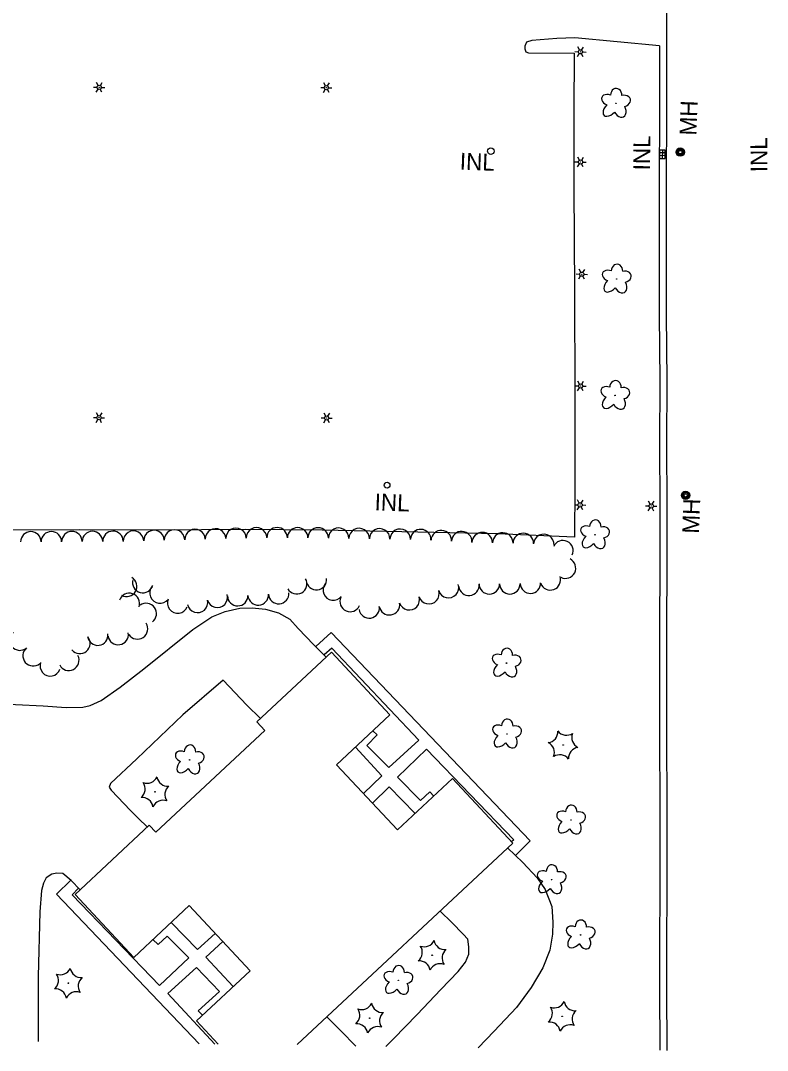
# Model space of a CAD drawing. Extents: x 588843 to 2552415, y 180129 to 269402.
# Drawn here: x 607630.7 to 607897.3, y 182585.2 to 182953 of the extents above; entities that cross this region are included whole.
import ezdxf

# ---------------------------------------------------------------- set-up
doc = ezdxf.new("R2010")
doc.units = 0
for name, color, linetype in [('E_BLD', 7, 'Continuous'), ('E_DRN', 7, 'Continuous'), ('E_DRN_Text', 7, 'Continuous'), ('E_DWY', 7, 'Continuous'), ('E_LAND_TreeLine_P', 7, 'Continuous'), ('E_LAND_Vegetation', 7, 'Continuous'), ('E_LTG', 7, 'Continuous'), ('E_PATH_Sidewalk', 7, 'Continuous'), ('E_RDWY_C_and_G', 7, 'Continuous'), ('E_UTL_MH', 7, 'Continuous'), ('E_UTL_MH_Text', 7, 'Continuous')]:
    doc.layers.add(name, color=color, linetype=linetype)

# ---------------------------------------------------------------- blocks, each defined once
blk = doc.blocks.new('MHO_3')
at = {"layer": 'E_UTL_MH'}
for centre, radius in [((0.3, -0.4), 9.84), ((0.3, -0.4), 7.98), ((0.2, -0.5), 6.35), ((0.1, -0.5), 3.97)]:
    blk.add_circle(centre, radius, dxfattribs=at)
blk = doc.blocks.new('MHT_3')
at = {"layer": 'E_UTL_MH_Text'}
blk.add_text('MH', height=39.37, dxfattribs=at).set_placement((-32.2, -19.7))
blk = doc.blocks.new('INLO_3')
at = {"layer": 'E_DRN'}
for p, q in [((6.6, -13.1), (6.6, 0)), ((13.1, -13.1), (13.1, 0)), ((19.7, -6.6), (0, -6.6))]:
    blk.add_line(p, q, dxfattribs=at)
blk.add_lwpolyline([(0, -13.1), (19.7, -13.1), (19.7, 0), (0, 0)], close=True, dxfattribs=at)
blk = doc.blocks.new('INLT_22_1')
at = {"layer": 'E_DRN_Text'}
blk.add_text('INL', height=39.37, dxfattribs=at).set_placement((-36.2, -19.7))
blk = doc.blocks.new('INLT_11_2')
at = {"layer": 'E_DRN_Text'}
blk.add_text('INL', height=39.37, dxfattribs=at).set_placement((-36.2, -19.7))
blk = doc.blocks.new('LPOL_4')
at = {"layer": 'E_LTG'}
for p, q in [((-13.1, 0), (-4.9, 0)), ((-2.5, 4.3), (-6.6, 11.4)), ((2.5, 4.3), (6.6, 11.4)), ((4.9, 0), (13.1, 0)), ((-6.6, -11.4), (-2.5, -4.3)), ((6.6, -11.4), (2.5, -4.3))]:
    blk.add_line(p, q, dxfattribs=at)
for radius in [4.92, 4.92, 4.92, 0.41]:
    blk.add_circle((0, 0), radius, dxfattribs=at)
blk = doc.blocks.new('DTRE_4')
at = {"layer": 'E_LAND_Vegetation'}
blk.add_circle((-0.6, 0), 0.601, dxfattribs=at)
for centre, major_axis, ratio in [((-6.1, 17.5), (4.5, -16.3), 0.782863), ((13.3, 9), (-17.3, -9.6), 0.691916), ((-19.3, 0.5), (16.2, -0.4), 0.832022), ((-8.2, -17.2), (5.9, 15.9), 0.716896), ((11.6, -12.2), (-16.4, 15), 0.560249)]:
    blk.add_ellipse(centre, major_axis=major_axis, ratio=ratio, start_param=1.570796, end_param=4.712389, dxfattribs=at)
blk = doc.blocks.new('CTRE_4')
at = {"layer": 'E_LAND_Vegetation'}
blk.add_circle((0, 0), 0.733, dxfattribs=at)
for centre, start, end in [((-39.3, 29.4), 280.2067, 5.9716), ((5.9, 49), 220.2113, 305.9762), ((45.4, 19.3), 160.2113, 245.9762), ((-45.4, -19.3), 340.2113, 65.9762), ((-5.9, -49), 40.2113, 125.9762), ((39.5, -29.6), 100.2511, 185.9272)]:
    blk.add_arc(centre, 25.8, start, end, dxfattribs=at)
blk = doc.blocks.new('INLT_60')
at = {"layer": 'E_DRN_Text'}
blk.add_text('INL', height=39.37, dxfattribs=at).set_placement((-36.2, -19.7))

msp = doc.modelspace()

# ---------------------------------------------------------------- linework, layer by layer
at = {"layer": 'E_BLD'}
msp.add_lwpolyline([(607729.44, 182587.34), (607806.42, 182659.23), (607784.88, 182682.28), (607765.27, 182663.97), (607743.53, 182687.24), (607762.57, 182705.02), (607741.68, 182727.39), (607715.09, 182702.56), (607717.98, 182699.48), (607679.06, 182663.14), (607676.67, 182665.68), (607650.18, 182640.94), (607671.16, 182618.47), (607690.95, 182636.95), (607712.69, 182613.67), (607693.5, 182595.76), (607701.22, 182587.49)], dxfattribs=at)
at = {"layer": 'E_DRN'}
msp.add_circle((607761.55, 182787.08), 1.03, dxfattribs=at)
msp.add_ellipse((607798.59, 182906.34), major_axis=(-0.04, -1.18), ratio=0.999943, dxfattribs=at)
at = {"layer": 'E_DWY'}
for points in [[(607858.78, 182943.91), (607828.58, 182946.83), (607822.2, 182946.57), (607813.25, 182945.82), (607811.36, 182945.2), (607810.73, 182943.85), (607810.69, 182942.88), (607811.14, 182941.78), (607812.01, 182941.45), (607828.38, 182941.35), (607828.22, 182920.76), (607828.2, 182893.31), (607828.43, 182856.43), (607828.56, 182819.36), (607828.54, 182786.61), (607828.47, 182768.48), (607800.96, 182769.67), (607738.45, 182770.97), (607711, 182771.28), (607679.52, 182770.95), (607651.67, 182771.08), (607583.62, 182771.01), (607549.5, 182770.97), (607538.33, 182771.18)], [(607594.85, 182709.86), (607603.29, 182709.62), (607617.4, 182709.21), (607628.95, 182708.79), (607638.84, 182708.33), (607646.96, 182707.74), (607652.94, 182707.82), (607655.61, 182708.41), (607659.5, 182710.23), (607666.24, 182714.98), (607674.71, 182721.44), (607692.19, 182735.51), (607699.02, 182740.07), (607703.8, 182741.95), (607709.04, 182743.14), (607713.36, 182743.27), (607718.14, 182742.8), (607722.8, 182741.46), (607726.84, 182739.25), (607729.85, 182735.91), (607735.43, 182730.11), (607739.84, 182725.68)], [(607716.33, 182703.71), (607711.5, 182708.53), (607703.1, 182717.46), (607688.63, 182705.05), (607672.27, 182689.37), (607662.83, 182680.59), (607662.39, 182679.23), (607663.04, 182678.13), (607669.93, 182670.92), (607672.77, 182668.07), (607675.96, 182665.02)], [(607804.59, 182657.52), (607810.06, 182652.29), (607815.16, 182646.91), (607817.95, 182642.69), (607820.38, 182636.62), (607820.76, 182631.02), (607820.6, 182626.71), (607819.61, 182621.06), (607817.13, 182614.77), (607812.95, 182607.67), (607807.79, 182600.6), (607799.73, 182592.07), (607794.12, 182586.19)], [(607651.97, 182642.61), (607648.82, 182645.9), (607645.78, 182648.36), (607643.72, 182648.53), (607641.85, 182648.21), (607639.84, 182646.81), (607638.89, 182644.98), (607638.2, 182642.36), (607637.63, 182634.73), (607636.99, 182611.62), (607637.03, 182588.57), (607637.03, 182588.39)], [(607761.08, 182586.65), (607763.84, 182589.35), (607772.3, 182598.07), (607780.76, 182606.98), (607786.98, 182613.42), (607789.55, 182616.76), (607790.73, 182619.56), (607790.73, 182622.21), (607790.34, 182624.96), (607788.74, 182626.79), (607784.67, 182630.86), (607780.49, 182635.01)], [(607740.04, 182597.24), (607745.03, 182592.29), (607750.42, 182586.8)]]:
    msp.add_lwpolyline(points, dxfattribs=at)
at = {"layer": 'E_LAND_TreeLine_P'}
for centre, start, end in [((607634.41, 182766.83), 0.0471, 180.0471), ((607641.73, 182766.84), 0.0471, 180.0471), ((607649.06, 182766.89), 0.4249, 180.4249), ((607656.39, 182766.94), 0.4249, 180.4249), ((607663.71, 182767), 0.4249, 180.4249), ((607671.04, 182767.09), 1.5372, 181.5372), ((607678.36, 182767.29), 1.5372, 181.5372), ((607685.68, 182767.49), 1.5372, 181.5372), ((607693.01, 182767.68), 1.5372, 181.5372), ((607700.33, 182767.88), 1.5372, 181.5372), ((607707.65, 182768.08), 1.5372, 181.5372), ((607714.98, 182768.27), 1.5372, 181.5372), ((607722.3, 182768.3), 359.7152, 179.7152), ((607729.63, 182768.26), 359.7152, 179.7152), ((607736.95, 182768.23), 359.7152, 179.7152), ((607744.28, 182768.13), 359.0533, 179.0533), ((607751.6, 182768.01), 359.0533, 179.0533), ((607758.93, 182767.88), 359.0533, 179.0533), ((607766.25, 182767.76), 359.0533, 179.0533), ((607773.58, 182767.64), 357.1465, 177.1465), ((607780.9, 182767.27), 357.1465, 177.1465), ((607788.21, 182766.91), 357.1465, 177.1465), ((607795.53, 182766.55), 358.8828, 178.8828), ((607802.86, 182766.41), 358.8828, 178.8828), ((607810.18, 182766.27), 358.8828, 178.8828), ((607817.5, 182765.91), 356.3479, 176.3479), ((607824.36, 182763.67), 335.4378, 155.4378), ((607825.25, 182757.44), 243.5548, 63.5548), ((607668.63, 182750.95), 239.5482, 59.5482), ((607674.36, 182752.28), 164.4862, 344.4862), ((607729.29, 182751.87), 209.1999, 29.1999), ((607736.34, 182753.36), 185.8004, 5.8004), ((607742.34, 182749.61), 142.2105, 322.2105), ((607783.5, 182750.49), 197.1668, 17.1668), ((607790.77, 182751.31), 185.9147, 5.9147), ((607798.07, 182751.84), 180.1412, 0.1412), ((607805.39, 182751.85), 180.1412, 0.1412), ((607812.72, 182752.09), 181.9668, 1.9668), ((607819.86, 182753.28), 199.7186, 19.7186), ((607669.55, 182744.83), 341.4129, 161.4129), ((607680.53, 182748.56), 141.7376, 321.7376), ((607700.98, 182747.04), 195.6016, 15.6016), ((607715.56, 182747.89), 183.8488, 3.8488), ((607722.87, 182748.38), 183.8488, 3.8488), ((607776.5, 182748.33), 197.1668, 17.1668), ((607675.59, 182741.24), 306.577, 126.577), ((607686.85, 182745), 157.2583, 337.2583), ((607693.9, 182745.21), 191.9535, 11.9535), ((607708.24, 182747.63), 180.7328, 0.7328), ((607748.39, 182745.55), 156.2426, 336.2426), ((607762.41, 182744.38), 189.0303, 9.0303), ((607769.5, 182746.17), 197.1668, 17.1668), ((607755.17, 182743.23), 189.0303, 9.0303), ((607672.47, 182735.76), 213.4549, 33.4549), ((607630.48, 182731.74), 130.2473, 310.2473), ((607658.29, 182733.53), 186.9751, 6.9751), ((607665.58, 182733.74), 188.8028, 8.8028), ((607651.9, 182730.59), 219.6467, 39.6467), ((607635.22, 182726.15), 130.2473, 310.2473), ((607647.95, 182724.53), 207.0653, 27.0653), ((607641.33, 182722.56), 160.8795, 340.8795)]:
    msp.add_arc(centre, 3.66, start, end, dxfattribs=at)
at = {"layer": 'E_PATH_Sidewalk'}
for points in [[(607736.13, 182729.41), (607741.66, 182734.48), (607812.59, 182660.02), (607807.39, 182654.85)], [(607756.53, 182699.39), (607758.04, 182697.93), (607754.37, 182694.14), (607762.22, 182686.31), (607772.87, 182696.02), (607741.8, 182728.82), (607739.07, 182726.45)], [(607750.31, 182693.57), (607759.69, 182683.24), (607753.13, 182676.95)], [(607778.24, 182676.08), (607776.88, 182677.52), (607773.44, 182674.51), (607765.31, 182682.85), (607775.67, 182692.86), (607806.75, 182660.45), (607806.02, 182659.66)], [(607771.56, 182669.84), (607762.28, 182679.38), (607756.32, 182673.54)], [(607694.46, 182587.58), (607643.56, 182641.07), (607648.63, 182646.06)], [(607677.96, 182624.82), (607679.84, 182623.06), (607683.08, 182625.98), (607690.84, 182618.24), (607680.28, 182608.43), (607649.2, 182640.74), (607651.47, 182643.14)], [(607684.51, 182630.93), (607693.86, 182621.27), (607700.21, 182627.02)], [(607702.9, 182624.13), (607696.84, 182618.56), (607706.64, 182608.02)], [(607695.67, 182597.78), (607694.15, 182599.32), (607701.76, 182606.3), (607693.54, 182614.84), (607683.3, 182605.6), (607700.12, 182587.5)]]:
    msp.add_lwpolyline(points, dxfattribs=at)
at = {"layer": 'E_RDWY_C_and_G'}
for points in [[(607861.1, 183035.55), (607861.25, 183017.2), (607861.16, 183003.33), (607861.23, 182990.24), (607861.3, 182982.68), (607861.28, 182940.61), (607861.35, 182931.28)], [(607858.78, 182943.91), (607858.78, 182940.6), (607858.85, 182931.26)], [(607858.85, 182931.26), (607858.81, 182913.21), (607858.69, 182902.3), (607858.71, 182887.68)], [(607861.35, 182931.25), (607861.31, 182913.19), (607861.19, 182902.29), (607861.21, 182887.68)], [(607858.71, 182887.68), (607858.63, 182868.46), (607858.7, 182847.87), (607858.88, 182824.32), (607858.81, 182801.67)], [(607861.21, 182887.67), (607861.13, 182868.46), (607861.2, 182847.88), (607861.38, 182824.33), (607861.31, 182801.66)], [(607858.81, 182801.67), (607858.9, 182779.57), (607858.88, 182758.36), (607858.77, 182736.33), (607858.86, 182718.07), (607858.76, 182694.6)], [(607861.31, 182801.68), (607861.4, 182779.57), (607861.38, 182758.35), (607861.27, 182736.33), (607861.36, 182718.07), (607861.26, 182694.59)], [(607858.76, 182694.6), (607858.87, 182675.1), (607858.87, 182660), (607858.87, 182641.06), (607858.83, 182624.86), (607858.85, 182606.6)], [(607861.26, 182694.61), (607861.37, 182675.11), (607861.37, 182660), (607861.37, 182641.05), (607861.33, 182624.86), (607861.35, 182606.61)], [(607858.85, 182606.6), (607858.92, 182585.8), (607858.92, 182585.28)], [(607861.35, 182606.61), (607861.42, 182585.81), (607861.42, 182585.24)]]:
    msp.add_lwpolyline(points, dxfattribs=at)

# ---------------------------------------------------------------- block references
at = {"layer": 'E_DRN', "xscale": 0.1524003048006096, "yscale": 0.15240030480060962, "rotation": 89.3457180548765}
msp.add_blockref('INLO_3', (607858.81, 182903.74), dxfattribs=at)
at = {"layer": 'E_DRN_Text'}
for name, p, xscale, yscale, rotation in [('INLT_22_1', (607852.48, 182905.01), 0.15240030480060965, 0.15240030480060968, 89.34571805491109), ('INLT_11_2', (607894.3, 182904.33), 0.15240030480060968, 0.15240030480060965, 90.29382193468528), ('INLT_60', (607793.06, 182902.57), 0.15240030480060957, 0.15240030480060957, -2.1855189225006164), ('INLT_60', (607762.65, 182780.91), 0.15240030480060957, 0.15240030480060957, -2.1855189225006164)]:
    msp.add_blockref(name, p, dxfattribs=dict(at, xscale=xscale, yscale=yscale, rotation=rotation))
at = {"layer": 'E_LAND_Vegetation', "xscale": 0.15240030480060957}
for name, p, yscale, rotation in [('DTRE_4', (607843.23, 182923.33), 0.15240030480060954, -90.83739789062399), ('DTRE_4', (607843.5, 182860.57), 0.15240030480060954, -90.83739789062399), ('DTRE_4', (607842.97, 182819.02), 0.15240030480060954, -90.83739789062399), ('DTRE_4', (607835.76, 182769.27), 0.15240030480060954, -90.83739789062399), ('DTRE_4', (607804.19, 182723.45), 0.15240030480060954, -90.83739789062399), ('DTRE_4', (607804.35, 182698.15), 0.15240030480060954, -90.83739789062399), ('CTRE_4', (607824.4, 182694.29), 0.15240030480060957, -2.1855189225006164), ('DTRE_4', (607691.09, 182688.89), 0.15240030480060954, -90.83739789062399), ('CTRE_4', (607678.72, 182677.58), 0.15240030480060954, -90.83739789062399), ('DTRE_4', (607827.21, 182667.43), 0.15240030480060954, -90.83739789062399), ('DTRE_4', (607820.26, 182646.11), 0.15240030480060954, -90.83739789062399), ('DTRE_4', (607830.62, 182626.39), 0.15240030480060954, -90.83739789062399), ('CTRE_4', (607777.66, 182619.22), 0.15240030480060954, -90.83739789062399), ('DTRE_4', (607765.56, 182610.15), 0.15240030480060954, -90.83739789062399), ('CTRE_4', (607647.79, 182609.24), 0.15240030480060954, -90.83739789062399), ('CTRE_4', (607755.35, 182596.77), 0.15240030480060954, -90.83739789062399), ('CTRE_4', (607824.08, 182597.41), 0.15240030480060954, -90.83739789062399)]:
    msp.add_blockref(name, p, dxfattribs=dict(at, yscale=yscale, rotation=rotation))
at = {"layer": 'E_LTG', "xscale": 0.15240030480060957, "yscale": 0.15240030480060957, "rotation": -2.1855189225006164}
for p in [(607830.59, 182941.8), (607658.81, 182929.12), (607739.9, 182929.01), (607830.62, 182902.46), (607831.06, 182862.4), (607830.65, 182822.47), (607658.74, 182811.16), (607740.02, 182811.05), (607830.48, 182780.02), (607855.84, 182779.61)]:
    msp.add_blockref('LPOL_4', p, dxfattribs=at)
at = {"layer": 'E_UTL_MH'}
for p, xscale, yscale, rotation in [((607866.15, 182905.97), 0.15240030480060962, 0.1524003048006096, 87.95198146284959), ((607868.06, 182783.4), 0.1524003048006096, 0.15240030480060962, 87.93352301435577)]:
    msp.add_blockref('MHO_3', p, dxfattribs=dict(at, xscale=xscale, yscale=yscale, rotation=rotation))
at = {"layer": 'E_UTL_MH_Text', "xscale": 0.15240030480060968}
for p, yscale, rotation in [((607869.15, 182916.86), 0.15240030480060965, 87.95198146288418), ((607870.09, 182774.7), 0.15240030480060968, 87.93352301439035)]:
    msp.add_blockref('MHT_3', p, dxfattribs=dict(at, yscale=yscale, rotation=rotation))

doc.saveas('drawing.dxf')
